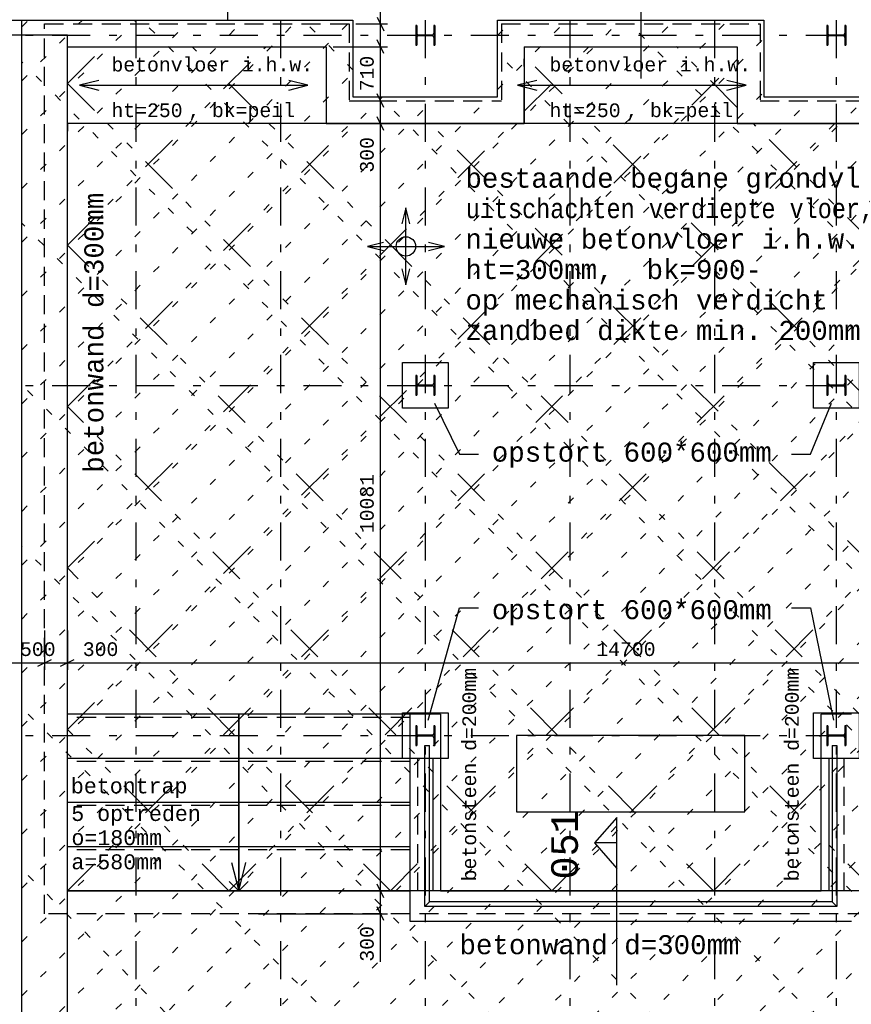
# Model space of a CAD drawing. Extents: x 2 to 87, y -108 to 11.
# Tile 328 of 352: x 34 to 44, y -28 to -15. Entities that reach past the tile are written whole.
import ezdxf
from ezdxf.enums import TextEntityAlignment as Align

# ---------------------------------------------------------------- set-up
doc = ezdxf.new("R2010")
doc.units = 0
doc.header["$MEASUREMENT"] = 0
for name, pattern in [('DASHDOT', [1, 0.5, -0.25, 0, -0.25]), ('DIVIDE', [1.25, 0.5, -0.25, 0, -0.25, 0, -0.25]), ('DOT', [0.25, 0, -0.25]), ('HIDDEN', [0.375, 0.25, -0.125]), ('STREEP-STIP', [38.355, 6.35, -16.002, 0.001, -16.002])]:
    doc.linetypes.add(name, pattern=pattern)
for name, color, linetype in [('10', 7, 'CONTINUOUS'), ('13', 7, 'CONTINUOUS'), ('14', 7, 'CONTINUOUS'), ('16', 7, 'CONTINUOUS'), ('2', 7, 'CONTINUOUS'), ('24', 7, 'CONTINUOUS'), ('25', 7, 'CONTINUOUS'), ('27', 7, 'CONTINUOUS'), ('31', 7, 'CONTINUOUS'), ('37', 7, 'CONTINUOUS'), ('5', 7, 'CONTINUOUS'), ('7', 7, 'CONTINUOUS'), ('8', 7, 'CONTINUOUS'), ('9', 7, 'CONTINUOUS')]:
    doc.layers.add(name, color=color, linetype=linetype)
doc.styles.add('MONOTXT', font='MONOTXT', dxfattribs={"height": 0.2})

# ---------------------------------------------------------------- blocks, each defined once
blk = doc.blocks.new('46')
at = {"layer": '31', "color": 7, "linetype": 'Continuous'}
blk.add_lwpolyline([(-0.1251, -0.0313), (0, 0), (-0.1251, 0.0312)], dxfattribs=at)
blk = doc.blocks.new('*N15')
at = {"layer": '7', "color": 62, "linetype": 'Continuous'}
for p, q in [((-0.1125, 0.13), (-0.125, 0.13)), ((-0.125, 0.13), (-0.125, -0.13)), ((-0.1125, 0.13), (-0.1125, 0.0277)), ((0.125, 0.13), (0.1125, 0.13)), ((0.1125, 0.13), (0.1125, 0.0277)), ((0.125, 0.13), (0.125, -0.13)), ((-0.1093, 0.0157), (-0.1125, 0.0277)), ((-0.1005, 0.007), (-0.1093, 0.0157)), ((-0.0885, 0.0037), (-0.1005, 0.007)), ((0.0885, 0.0037), (-0.0885, 0.0037)), ((0.1005, 0.007), (0.0885, 0.0037)), ((0.1093, 0.0157), (0.1005, 0.007)), ((0.1125, 0.0277), (0.1093, 0.0157)), ((-0.1093, -0.0158), (-0.1125, -0.0278)), ((-0.1125, -0.0278), (-0.1125, -0.13)), ((-0.1005, -0.007), (-0.1093, -0.0158)), ((-0.0885, -0.0038), (-0.1005, -0.007)), ((0.0885, -0.0038), (-0.0885, -0.0038)), ((0.1005, -0.007), (0.0885, -0.0038)), ((0.1093, -0.0158), (0.1005, -0.007)), ((0.1125, -0.0278), (0.1093, -0.0158)), ((0.1125, -0.0278), (0.1125, -0.13)), ((-0.1125, -0.13), (-0.125, -0.13)), ((0.125, -0.13), (0.1125, -0.13))]:
    blk.add_line(p, q, dxfattribs=at)
for points in [[(-0.1125, 0.13), (-0.125, 0.13), (-0.125, -0.13)], [(-0.1125, 0.13), (-0.1125, -0.13), (-0.125, -0.13)], [(-0.125, 0.13), (-0.125, 0.13), (-0.125, -0.13)], [(-0.1125, 0.13), (-0.1125, 0.13), (-0.1125, 0.0277)], [(0.125, 0.13), (0.1125, 0.13), (0.1125, -0.13)], [(0.125, 0.13), (0.125, -0.13), (0.1125, -0.13)], [(0.1125, 0.13), (0.1125, 0.13), (0.1125, 0.0277)], [(0.125, 0.13), (0.125, 0.13), (0.125, -0.13)], [(-0.1093, 0.0157), (-0.1125, 0.0277), (-0.1125, -0.0278)], [(-0.1093, 0.0157), (-0.1093, -0.0158), (-0.1125, -0.0278)], [(-0.1005, 0.007), (-0.1093, 0.0157), (-0.1093, -0.0158)], [(-0.1005, 0.007), (-0.1005, -0.007), (-0.1093, -0.0158)], [(-0.0885, 0.0037), (-0.1005, 0.007), (-0.1005, -0.007)], [(-0.0885, 0.0037), (-0.0885, -0.0038), (-0.1005, -0.007)], [(0.0885, 0.0037), (-0.0885, 0.0037), (-0.0885, -0.0038)], [(0.0885, 0.0037), (0.0885, -0.0038), (-0.0885, -0.0038)], [(0.1005, 0.007), (0.0885, 0.0037), (0.0885, -0.0038)], [(0.1005, 0.007), (0.1005, -0.007), (0.0885, -0.0038)], [(0.1093, 0.0157), (0.1005, 0.007), (0.1005, -0.007)], [(0.1093, 0.0157), (0.1093, -0.0158), (0.1005, -0.007)], [(0.1125, 0.0277), (0.1093, 0.0157), (0.1093, -0.0158)], [(0.1125, 0.0277), (0.1125, -0.0278), (0.1093, -0.0158)], [(-0.1125, -0.0278), (-0.1125, -0.0278), (-0.1125, -0.13)], [(0.1125, -0.0278), (0.1125, -0.0278), (0.1125, -0.13)]]:
    blk.add_solid(points, dxfattribs=at)
blk = doc.blocks.new('*N16')
at = {"layer": '7', "color": 62, "linetype": 'Continuous'}
for p, q in [((-0.1125, 0.13), (-0.125, 0.13)), ((-0.125, 0.13), (-0.125, -0.13)), ((-0.1125, 0.13), (-0.1125, 0.0277)), ((0.125, 0.13), (0.1125, 0.13)), ((0.1125, 0.13), (0.1125, 0.0277)), ((0.125, 0.13), (0.125, -0.13)), ((-0.1093, 0.0157), (-0.1125, 0.0277)), ((-0.1005, 0.007), (-0.1093, 0.0157)), ((-0.0885, 0.0037), (-0.1005, 0.007)), ((0.0885, 0.0037), (-0.0885, 0.0037)), ((0.1005, 0.007), (0.0885, 0.0037)), ((0.1093, 0.0157), (0.1005, 0.007)), ((0.1125, 0.0277), (0.1093, 0.0157)), ((-0.1093, -0.0158), (-0.1125, -0.0278)), ((-0.1125, -0.0278), (-0.1125, -0.13)), ((-0.1005, -0.007), (-0.1093, -0.0158)), ((-0.0885, -0.0038), (-0.1005, -0.007)), ((0.0885, -0.0038), (-0.0885, -0.0038)), ((0.1005, -0.007), (0.0885, -0.0038)), ((0.1093, -0.0158), (0.1005, -0.007)), ((0.1125, -0.0278), (0.1093, -0.0158)), ((0.1125, -0.0278), (0.1125, -0.13)), ((-0.1125, -0.13), (-0.125, -0.13)), ((0.125, -0.13), (0.1125, -0.13))]:
    blk.add_line(p, q, dxfattribs=at)
for points in [[(-0.1125, 0.13), (-0.125, 0.13), (-0.125, -0.13)], [(-0.1125, 0.13), (-0.1125, -0.13), (-0.125, -0.13)], [(-0.125, 0.13), (-0.125, 0.13), (-0.125, -0.13)], [(-0.1125, 0.13), (-0.1125, 0.13), (-0.1125, 0.0277)], [(0.125, 0.13), (0.1125, 0.13), (0.1125, -0.13)], [(0.125, 0.13), (0.125, -0.13), (0.1125, -0.13)], [(0.1125, 0.13), (0.1125, 0.13), (0.1125, 0.0277)], [(0.125, 0.13), (0.125, 0.13), (0.125, -0.13)], [(-0.1093, 0.0157), (-0.1125, 0.0277), (-0.1125, -0.0278)], [(-0.1093, 0.0157), (-0.1093, -0.0158), (-0.1125, -0.0278)], [(-0.1005, 0.007), (-0.1093, 0.0157), (-0.1093, -0.0158)], [(-0.1005, 0.007), (-0.1005, -0.007), (-0.1093, -0.0158)], [(-0.0885, 0.0037), (-0.1005, 0.007), (-0.1005, -0.007)], [(-0.0885, 0.0037), (-0.0885, -0.0038), (-0.1005, -0.007)], [(0.0885, 0.0037), (-0.0885, 0.0037), (-0.0885, -0.0038)], [(0.0885, 0.0037), (0.0885, -0.0038), (-0.0885, -0.0038)], [(0.1005, 0.007), (0.0885, 0.0037), (0.0885, -0.0038)], [(0.1005, 0.007), (0.1005, -0.007), (0.0885, -0.0038)], [(0.1093, 0.0157), (0.1005, 0.007), (0.1005, -0.007)], [(0.1093, 0.0157), (0.1093, -0.0158), (0.1005, -0.007)], [(0.1125, 0.0277), (0.1093, 0.0157), (0.1093, -0.0158)], [(0.1125, 0.0277), (0.1125, -0.0278), (0.1093, -0.0158)], [(-0.1125, -0.0278), (-0.1125, -0.0278), (-0.1125, -0.13)], [(0.1125, -0.0278), (0.1125, -0.0278), (0.1125, -0.13)]]:
    blk.add_solid(points, dxfattribs=at)
blk = doc.blocks.new('*N17')
at = {"layer": '7', "color": 62, "linetype": 'Continuous'}
for p, q in [((-0.1125, 0.13), (-0.125, 0.13)), ((-0.125, 0.13), (-0.125, -0.13)), ((-0.1125, 0.13), (-0.1125, 0.0277)), ((0.125, 0.13), (0.1125, 0.13)), ((0.1125, 0.13), (0.1125, 0.0277)), ((0.125, 0.13), (0.125, -0.13)), ((-0.1093, 0.0157), (-0.1125, 0.0277)), ((-0.1005, 0.007), (-0.1093, 0.0157)), ((-0.0885, 0.0037), (-0.1005, 0.007)), ((0.0885, 0.0037), (-0.0885, 0.0037)), ((0.1005, 0.007), (0.0885, 0.0037)), ((0.1093, 0.0157), (0.1005, 0.007)), ((0.1125, 0.0277), (0.1093, 0.0157)), ((-0.1093, -0.0158), (-0.1125, -0.0278)), ((-0.1125, -0.0278), (-0.1125, -0.13)), ((-0.1005, -0.007), (-0.1093, -0.0158)), ((-0.0885, -0.0038), (-0.1005, -0.007)), ((0.0885, -0.0038), (-0.0885, -0.0038)), ((0.1005, -0.007), (0.0885, -0.0038)), ((0.1093, -0.0158), (0.1005, -0.007)), ((0.1125, -0.0278), (0.1093, -0.0158)), ((0.1125, -0.0278), (0.1125, -0.13)), ((-0.1125, -0.13), (-0.125, -0.13)), ((0.125, -0.13), (0.1125, -0.13))]:
    blk.add_line(p, q, dxfattribs=at)
for points in [[(-0.1125, 0.13), (-0.125, 0.13), (-0.125, -0.13)], [(-0.1125, 0.13), (-0.1125, -0.13), (-0.125, -0.13)], [(-0.125, 0.13), (-0.125, 0.13), (-0.125, -0.13)], [(-0.1125, 0.13), (-0.1125, 0.13), (-0.1125, 0.0277)], [(0.125, 0.13), (0.1125, 0.13), (0.1125, -0.13)], [(0.125, 0.13), (0.125, -0.13), (0.1125, -0.13)], [(0.1125, 0.13), (0.1125, 0.13), (0.1125, 0.0277)], [(0.125, 0.13), (0.125, 0.13), (0.125, -0.13)], [(-0.1093, 0.0157), (-0.1125, 0.0277), (-0.1125, -0.0278)], [(-0.1093, 0.0157), (-0.1093, -0.0158), (-0.1125, -0.0278)], [(-0.1005, 0.007), (-0.1093, 0.0157), (-0.1093, -0.0158)], [(-0.1005, 0.007), (-0.1005, -0.007), (-0.1093, -0.0158)], [(-0.0885, 0.0037), (-0.1005, 0.007), (-0.1005, -0.007)], [(-0.0885, 0.0037), (-0.0885, -0.0038), (-0.1005, -0.007)], [(0.0885, 0.0037), (-0.0885, 0.0037), (-0.0885, -0.0038)], [(0.0885, 0.0037), (0.0885, -0.0038), (-0.0885, -0.0038)], [(0.1005, 0.007), (0.0885, 0.0037), (0.0885, -0.0038)], [(0.1005, 0.007), (0.1005, -0.007), (0.0885, -0.0038)], [(0.1093, 0.0157), (0.1005, 0.007), (0.1005, -0.007)], [(0.1093, 0.0157), (0.1093, -0.0158), (0.1005, -0.007)], [(0.1125, 0.0277), (0.1093, 0.0157), (0.1093, -0.0158)], [(0.1125, 0.0277), (0.1125, -0.0278), (0.1093, -0.0158)], [(-0.1125, -0.0278), (-0.1125, -0.0278), (-0.1125, -0.13)], [(0.1125, -0.0278), (0.1125, -0.0278), (0.1125, -0.13)]]:
    blk.add_solid(points, dxfattribs=at)
blk = doc.blocks.new('*N27')
at = {"layer": '7', "color": 62, "linetype": 'Continuous'}
for p, q in [((-0.1125, 0.13), (-0.125, 0.13)), ((-0.125, 0.13), (-0.125, -0.13)), ((-0.1125, 0.13), (-0.1125, 0.0277)), ((0.125, 0.13), (0.1125, 0.13)), ((0.1125, 0.13), (0.1125, 0.0277)), ((0.125, 0.13), (0.125, -0.13)), ((-0.1093, 0.0157), (-0.1125, 0.0277)), ((-0.1005, 0.007), (-0.1093, 0.0157)), ((-0.0885, 0.0037), (-0.1005, 0.007)), ((0.0885, 0.0037), (-0.0885, 0.0037)), ((0.1005, 0.007), (0.0885, 0.0037)), ((0.1093, 0.0157), (0.1005, 0.007)), ((0.1125, 0.0277), (0.1093, 0.0157)), ((-0.1093, -0.0158), (-0.1125, -0.0278)), ((-0.1125, -0.0278), (-0.1125, -0.13)), ((-0.1005, -0.007), (-0.1093, -0.0158)), ((-0.0885, -0.0038), (-0.1005, -0.007)), ((0.0885, -0.0038), (-0.0885, -0.0038)), ((0.1005, -0.007), (0.0885, -0.0038)), ((0.1093, -0.0158), (0.1005, -0.007)), ((0.1125, -0.0278), (0.1093, -0.0158)), ((0.1125, -0.0278), (0.1125, -0.13)), ((-0.1125, -0.13), (-0.125, -0.13)), ((0.125, -0.13), (0.1125, -0.13))]:
    blk.add_line(p, q, dxfattribs=at)
for points in [[(-0.1125, 0.13), (-0.125, 0.13), (-0.125, -0.13)], [(-0.1125, 0.13), (-0.1125, -0.13), (-0.125, -0.13)], [(-0.125, 0.13), (-0.125, 0.13), (-0.125, -0.13)], [(-0.1125, 0.13), (-0.1125, 0.13), (-0.1125, 0.0277)], [(0.125, 0.13), (0.1125, 0.13), (0.1125, -0.13)], [(0.125, 0.13), (0.125, -0.13), (0.1125, -0.13)], [(0.1125, 0.13), (0.1125, 0.13), (0.1125, 0.0277)], [(0.125, 0.13), (0.125, 0.13), (0.125, -0.13)], [(-0.1093, 0.0157), (-0.1125, 0.0277), (-0.1125, -0.0278)], [(-0.1093, 0.0157), (-0.1093, -0.0158), (-0.1125, -0.0278)], [(-0.1005, 0.007), (-0.1093, 0.0157), (-0.1093, -0.0158)], [(-0.1005, 0.007), (-0.1005, -0.007), (-0.1093, -0.0158)], [(-0.0885, 0.0037), (-0.1005, 0.007), (-0.1005, -0.007)], [(-0.0885, 0.0037), (-0.0885, -0.0038), (-0.1005, -0.007)], [(0.0885, 0.0037), (-0.0885, 0.0037), (-0.0885, -0.0038)], [(0.0885, 0.0037), (0.0885, -0.0038), (-0.0885, -0.0038)], [(0.1005, 0.007), (0.0885, 0.0037), (0.0885, -0.0038)], [(0.1005, 0.007), (0.1005, -0.007), (0.0885, -0.0038)], [(0.1093, 0.0157), (0.1005, 0.007), (0.1005, -0.007)], [(0.1093, 0.0157), (0.1093, -0.0158), (0.1005, -0.007)], [(0.1125, 0.0277), (0.1093, 0.0157), (0.1093, -0.0158)], [(0.1125, 0.0277), (0.1125, -0.0278), (0.1093, -0.0158)], [(-0.1125, -0.0278), (-0.1125, -0.0278), (-0.1125, -0.13)], [(0.1125, -0.0278), (0.1125, -0.0278), (0.1125, -0.13)]]:
    blk.add_solid(points, dxfattribs=at)
blk = doc.blocks.new('*N28')
at = {"layer": '7', "color": 62, "linetype": 'Continuous'}
for p, q in [((-0.1125, 0.13), (-0.125, 0.13)), ((-0.125, 0.13), (-0.125, -0.13)), ((-0.1125, 0.13), (-0.1125, 0.0277)), ((0.125, 0.13), (0.1125, 0.13)), ((0.1125, 0.13), (0.1125, 0.0277)), ((0.125, 0.13), (0.125, -0.13)), ((-0.1093, 0.0157), (-0.1125, 0.0277)), ((-0.1005, 0.007), (-0.1093, 0.0157)), ((-0.0885, 0.0037), (-0.1005, 0.007)), ((0.0885, 0.0037), (-0.0885, 0.0037)), ((0.1005, 0.007), (0.0885, 0.0037)), ((0.1093, 0.0157), (0.1005, 0.007)), ((0.1125, 0.0277), (0.1093, 0.0157)), ((-0.1093, -0.0158), (-0.1125, -0.0278)), ((-0.1125, -0.0278), (-0.1125, -0.13)), ((-0.1005, -0.007), (-0.1093, -0.0158)), ((-0.0885, -0.0038), (-0.1005, -0.007)), ((0.0885, -0.0038), (-0.0885, -0.0038)), ((0.1005, -0.007), (0.0885, -0.0038)), ((0.1093, -0.0158), (0.1005, -0.007)), ((0.1125, -0.0278), (0.1093, -0.0158)), ((0.1125, -0.0278), (0.1125, -0.13)), ((-0.1125, -0.13), (-0.125, -0.13)), ((0.125, -0.13), (0.1125, -0.13))]:
    blk.add_line(p, q, dxfattribs=at)
for points in [[(-0.1125, 0.13), (-0.125, 0.13), (-0.125, -0.13)], [(-0.1125, 0.13), (-0.1125, -0.13), (-0.125, -0.13)], [(-0.125, 0.13), (-0.125, 0.13), (-0.125, -0.13)], [(-0.1125, 0.13), (-0.1125, 0.13), (-0.1125, 0.0277)], [(0.125, 0.13), (0.1125, 0.13), (0.1125, -0.13)], [(0.125, 0.13), (0.125, -0.13), (0.1125, -0.13)], [(0.1125, 0.13), (0.1125, 0.13), (0.1125, 0.0277)], [(0.125, 0.13), (0.125, 0.13), (0.125, -0.13)], [(-0.1093, 0.0157), (-0.1125, 0.0277), (-0.1125, -0.0278)], [(-0.1093, 0.0157), (-0.1093, -0.0158), (-0.1125, -0.0278)], [(-0.1005, 0.007), (-0.1093, 0.0157), (-0.1093, -0.0158)], [(-0.1005, 0.007), (-0.1005, -0.007), (-0.1093, -0.0158)], [(-0.0885, 0.0037), (-0.1005, 0.007), (-0.1005, -0.007)], [(-0.0885, 0.0037), (-0.0885, -0.0038), (-0.1005, -0.007)], [(0.0885, 0.0037), (-0.0885, 0.0037), (-0.0885, -0.0038)], [(0.0885, 0.0037), (0.0885, -0.0038), (-0.0885, -0.0038)], [(0.1005, 0.007), (0.0885, 0.0037), (0.0885, -0.0038)], [(0.1005, 0.007), (0.1005, -0.007), (0.0885, -0.0038)], [(0.1093, 0.0157), (0.1005, 0.007), (0.1005, -0.007)], [(0.1093, 0.0157), (0.1093, -0.0158), (0.1005, -0.007)], [(0.1125, 0.0277), (0.1093, 0.0157), (0.1093, -0.0158)], [(0.1125, 0.0277), (0.1125, -0.0278), (0.1093, -0.0158)], [(-0.1125, -0.0278), (-0.1125, -0.0278), (-0.1125, -0.13)], [(0.1125, -0.0278), (0.1125, -0.0278), (0.1125, -0.13)]]:
    blk.add_solid(points, dxfattribs=at)
blk = doc.blocks.new('*N29')
at = {"layer": '7', "color": 62, "linetype": 'Continuous'}
for p, q in [((-0.1125, 0.13), (-0.125, 0.13)), ((-0.125, 0.13), (-0.125, -0.13)), ((-0.1125, 0.13), (-0.1125, 0.0277)), ((0.125, 0.13), (0.1125, 0.13)), ((0.1125, 0.13), (0.1125, 0.0277)), ((0.125, 0.13), (0.125, -0.13)), ((-0.1093, 0.0157), (-0.1125, 0.0277)), ((-0.1005, 0.007), (-0.1093, 0.0157)), ((-0.0885, 0.0037), (-0.1005, 0.007)), ((0.0885, 0.0037), (-0.0885, 0.0037)), ((0.1005, 0.007), (0.0885, 0.0037)), ((0.1093, 0.0157), (0.1005, 0.007)), ((0.1125, 0.0277), (0.1093, 0.0157)), ((-0.1093, -0.0158), (-0.1125, -0.0278)), ((-0.1125, -0.0278), (-0.1125, -0.13)), ((-0.1005, -0.007), (-0.1093, -0.0158)), ((-0.0885, -0.0038), (-0.1005, -0.007)), ((0.0885, -0.0038), (-0.0885, -0.0038)), ((0.1005, -0.007), (0.0885, -0.0038)), ((0.1093, -0.0158), (0.1005, -0.007)), ((0.1125, -0.0278), (0.1093, -0.0158)), ((0.1125, -0.0278), (0.1125, -0.13)), ((-0.1125, -0.13), (-0.125, -0.13)), ((0.125, -0.13), (0.1125, -0.13))]:
    blk.add_line(p, q, dxfattribs=at)
for points in [[(-0.1125, 0.13), (-0.125, 0.13), (-0.125, -0.13)], [(-0.1125, 0.13), (-0.1125, -0.13), (-0.125, -0.13)], [(-0.125, 0.13), (-0.125, 0.13), (-0.125, -0.13)], [(-0.1125, 0.13), (-0.1125, 0.13), (-0.1125, 0.0277)], [(0.125, 0.13), (0.1125, 0.13), (0.1125, -0.13)], [(0.125, 0.13), (0.125, -0.13), (0.1125, -0.13)], [(0.1125, 0.13), (0.1125, 0.13), (0.1125, 0.0277)], [(0.125, 0.13), (0.125, 0.13), (0.125, -0.13)], [(-0.1093, 0.0157), (-0.1125, 0.0277), (-0.1125, -0.0278)], [(-0.1093, 0.0157), (-0.1093, -0.0158), (-0.1125, -0.0278)], [(-0.1005, 0.007), (-0.1093, 0.0157), (-0.1093, -0.0158)], [(-0.1005, 0.007), (-0.1005, -0.007), (-0.1093, -0.0158)], [(-0.0885, 0.0037), (-0.1005, 0.007), (-0.1005, -0.007)], [(-0.0885, 0.0037), (-0.0885, -0.0038), (-0.1005, -0.007)], [(0.0885, 0.0037), (-0.0885, 0.0037), (-0.0885, -0.0038)], [(0.0885, 0.0037), (0.0885, -0.0038), (-0.0885, -0.0038)], [(0.1005, 0.007), (0.0885, 0.0037), (0.0885, -0.0038)], [(0.1005, 0.007), (0.1005, -0.007), (0.0885, -0.0038)], [(0.1093, 0.0157), (0.1005, 0.007), (0.1005, -0.007)], [(0.1093, 0.0157), (0.1093, -0.0158), (0.1005, -0.007)], [(0.1125, 0.0277), (0.1093, 0.0157), (0.1093, -0.0158)], [(0.1125, 0.0277), (0.1125, -0.0278), (0.1093, -0.0158)], [(-0.1125, -0.0278), (-0.1125, -0.0278), (-0.1125, -0.13)], [(0.1125, -0.0278), (0.1125, -0.0278), (0.1125, -0.13)]]:
    blk.add_solid(points, dxfattribs=at)

msp = doc.modelspace()

# ---------------------------------------------------------------- linework, layer by layer
at = {"layer": '10', "color": 2, "linetype": 'HIDDEN'}
for p, q in [((33.8276, -15.0575), (37.8276, -15.0575)), ((33.8276, -26.7482), (33.8276, -15.0575)), ((37.8276, -15.0575), (37.8276, -16.0675)), ((39.8276, -15.0575), (39.8276, -16.0675)), ((39.8276, -15.0575), (43.2276, -15.0575)), ((43.2276, -15.0575), (43.2276, -16.0675)), ((37.8276, -16.0675), (39.8276, -16.0675)), ((43.2276, -16.0675), (45.2276, -16.0675)), ((49.1276, -26.7482), (33.8276, -26.7482))]:
    msp.add_line(p, q, dxfattribs=at)
at = {"layer": '10', "color": 2, "linetype": 'Continuous'}
for p, q in [((34.1276, -15.3575), (37.5276, -15.3575)), ((34.1276, -26.4482), (34.1276, -15.3575)), ((37.5276, -15.3575), (37.5276, -16.3675)), ((40.1276, -15.3575), (40.1276, -16.3675)), ((40.1276, -15.3575), (42.9276, -15.3575)), ((42.9276, -15.3575), (42.9276, -16.3675)), ((37.5276, -16.3675), (40.1276, -16.3675)), ((42.9276, -16.3675), (45.5276, -16.3675)), ((48.8276, -26.4482), (34.1276, -26.4482))]:
    msp.add_line(p, q, dxfattribs=at)
at = {"layer": '10', "color": 2, "linetype": 'DIVIDE'}
for p, q in [((34.1276, -15.8416), (34.6117, -15.3575)), ((34.1276, -17.9629), (36.733, -15.3575)), ((46.8555, -26.4482), (35.7648, -15.3575)), ((36.2489, -26.4482), (47.3396, -15.3575)), ((40.1276, -16.2056), (40.9757, -15.3575)), ((42.9276, -16.1563), (42.1288, -15.3575)), ((48.8276, -24.1776), (40.1276, -15.4776)), ((34.1276, -24.3269), (42.9276, -15.5269)), ((44.7342, -26.4482), (34.1276, -15.8416)), ((38.3702, -26.4482), (48.8276, -15.9908)), ((34.1276, -20.0842), (37.8443, -16.3675)), ((34.1276, -22.2056), (39.9657, -16.3675)), ((34.1276, -26.4482), (44.2083, -16.3675)), ((48.8276, -26.299), (38.8961, -16.3675)), ((48.8276, -22.0563), (43.1388, -16.3675)), ((42.6129, -26.4482), (34.1276, -17.9629)), ((40.4916, -26.4482), (48.8276, -18.1122)), ((40.4916, -26.4482), (34.1276, -20.0842)), ((42.6129, -26.4482), (48.8276, -20.2335)), ((38.3702, -26.4482), (34.1276, -22.2056)), ((36.2489, -26.4482), (34.1276, -24.3269))]:
    msp.add_line(p, q, dxfattribs=at)
at = {"layer": '10', "color": 7, "linetype": 'Continuous'}
for p, q in [((38.9496, -20.0412), (39.2763, -20.7093)), ((43.8874, -20.7093), (44.163, -20.0412)), ((39.2763, -20.7093), (39.5263, -20.7093)), ((43.6374, -20.7093), (43.8874, -20.7093)), ((38.8643, -24.2062), (39.2763, -22.7279)), ((39.2763, -22.7279), (39.5263, -22.7279)), ((43.6374, -22.7279), (43.8874, -22.7279)), ((43.8874, -22.7279), (44.1914, -24.2062)), ((36.3776, -26.4482), (36.3776, -24.1282))]:
    msp.add_line(p, q, dxfattribs=at)
at = {"layer": '10', "color": 62, "linetype": 'Continuous'}
for p, q in [((38.8226, -24.5375), (38.8826, -24.5375)), ((38.8226, -26.6532), (38.8226, -24.5375)), ((38.8826, -26.5932), (38.8826, -24.5375)), ((44.1726, -24.5375), (44.2326, -24.5375)), ((44.1726, -24.5375), (44.1726, -26.5932)), ((44.2326, -24.5375), (44.2326, -26.6532)), ((38.8826, -26.5932), (38.8226, -26.6532)), ((44.1726, -26.5932), (38.8826, -26.5932)), ((44.1726, -26.5932), (44.2326, -26.6532)), ((44.2326, -26.6532), (38.8226, -26.6532))]:
    msp.add_line(p, q, dxfattribs=at)
at = {"layer": '10', "color": 2, "linetype": 'DIVIDE'}
msp.add_lwpolyline([(34.1276, -26.4482), (34.1276, -15.3575), (37.5276, -15.3575), (37.5276, -16.3675), (40.1276, -16.3675), (40.1276, -15.3575), (42.9276, -15.3575), (42.9276, -16.3675), (45.5276, -16.3675), (45.5276, -15.3575), (48.8276, -15.3575), (48.8276, -26.4482)], close=True, dxfattribs=at)
at = {"layer": '10', "color": 2, "linetype": 'Continuous'}
for points in [[(38.5276, -19.5075), (39.1276, -19.5075), (39.1276, -20.1075), (38.5276, -20.1075)], [(43.9276, -19.5075), (44.5276, -19.5075), (44.5276, -20.1075), (43.9276, -20.1075)], [(38.5276, -24.1075), (39.1276, -24.1075), (39.1276, -24.7075), (38.5276, -24.7075)], [(43.9276, -24.1075), (44.5276, -24.1075), (44.5276, -24.7075), (43.9276, -24.7075)]]:
    msp.add_lwpolyline(points, close=True, dxfattribs=at)
at = {"layer": '10', "color": 7, "linetype": 'Continuous'}
msp.add_lwpolyline([(36.2837, -26.0732), (36.3776, -26.4482), (36.4715, -26.0732)], dxfattribs=at)
at = {"layer": '10', "color": 2, "linetype": 'DIVIDE'}
msp.add_point((34.1276, -26.4482), dxfattribs=at)
at = {"layer": '13', "color": 62, "linetype": 'Continuous'}
for p, q in [((48.8276, -16.3675), (34.1276, -16.3675)), ((34.1276, -26.4482), (38.6276, -26.4482))]:
    msp.add_line(p, q, dxfattribs=at)
at = {"layer": '14', "color": 62, "linetype": 'Continuous'}
for p, q in [((34.1276, -15.2075), (33.3276, -15.2075)), ((34.1276, -29.0075), (34.1276, -15.2075)), ((43.0276, -24.4075), (40.0276, -24.4075)), ((40.0276, -24.4075), (40.0276, -25.4075)), ((43.0276, -25.4075), (43.0276, -24.4075)), ((40.0276, -25.4075), (43.0276, -25.4075))]:
    msp.add_line(p, q, dxfattribs=at)
at = {"layer": '16', "color": 3, "linetype": 'Continuous'}
for p, q in [((34.2874, -15.8645), (37.2874, -15.8645)), ((40.0416, -15.8645), (43.0416, -15.8645))]:
    msp.add_line(p, q, dxfattribs=at)
at = {"layer": '16', "color": 4, "linetype": 'Continuous'}
for p, q in [((38.5733, -18.4873), (38.5733, -17.4749)), ((38.0671, -17.9811), (39.0795, -17.9811))]:
    msp.add_line(p, q, dxfattribs=at)
msp.add_circle((38.5733, -17.981), 0.1273, dxfattribs=at)
at = {"layer": '2', "color": 62, "linetype": 'Continuous'}
for p, q in [((36.2339, -15.0075), (36.2339, -10.4418)), ((33.3276, -15.0075), (36.2339, -15.0075)), ((38.6276, -26.8482), (38.6276, -24.1282)), ((39.0276, -24.1282), (38.6276, -24.1282)), ((39.0276, -24.1282), (39.0276, -26.4482)), ((44.0276, -26.4482), (44.0276, -24.1282)), ((44.4276, -24.1282), (44.0276, -24.1282)), ((39.0276, -26.4482), (44.0276, -26.4482)), ((44.4276, -26.8482), (38.6276, -26.8482))]:
    msp.add_line(p, q, dxfattribs=at)
at = {"layer": '24', "color": 62, "linetype": 'STREEP-STIP'}
msp.add_line((34.1276, -16.3675), (34.1276, -16.4675), dxfattribs=at)
at = {"layer": '25', "color": 3, "linetype": 'Continuous'}
for p, q in [((41.6654, -15.7769), (41.6654, -13.5769)), ((41.3464, -27.6854), (41.3464, -25.4854))]:
    msp.add_line(p, q, dxfattribs=at)
at = {"layer": '25', "color": 2, "linetype": 'Continuous'}
for p, q in [((41.3464, -25.4836), (41.0498, -25.8184)), ((41.3464, -25.8184), (41.0498, -25.8184)), ((41.0498, -25.8184), (41.3464, -26.1532))]:
    msp.add_line(p, q, dxfattribs=at)
at = {"layer": '27', "color": 62, "linetype": 'Continuous'}
for p, q in [((36.3776, -24.1282), (36.3776, -24.7082)), ((36.3776, -24.7082), (36.3776, -25.2882)), ((36.3776, -25.2882), (36.3776, -25.8682)), ((36.3776, -25.8682), (36.3776, -26.4482)), ((36.3776, -26.4482), (36.2526, -26.3232)), ((36.3776, -26.4482), (36.5026, -26.3232))]:
    msp.add_line(p, q, dxfattribs=at)
at = {"layer": '31', "color": 7, "linetype": 'Continuous'}
for points in [[(38.6261, -17.6858), (38.5733, -17.4749), (38.5205, -17.6858)], [(38.278, -17.9283), (38.0671, -17.9811), (38.278, -18.0339)], [(38.8686, -18.0339), (39.0795, -17.9811), (38.8686, -17.9283)], [(38.5205, -18.2764), (38.5733, -18.4873), (38.6261, -18.2764)]]:
    msp.add_lwpolyline(points, dxfattribs=at)
at = {"layer": '5', "color": 7, "linetype": 'DASHDOT'}
for p, q in [((35.0276, -7.3075), (35.0276, -96.5075)), ((36.9276, -7.3075), (36.9276, -96.5075)), ((38.8276, -7.3075), (38.8276, -96.5075)), ((40.7276, -7.3075), (40.7276, -96.5075)), ((42.6276, -7.3075), (42.6276, -96.5075)), ((44.2276, -7.3075), (44.2276, -96.5075)), ((7.5276, -15.2075), (52.6276, -15.2075)), ((7.5276, -19.8075), (52.6276, -19.8075)), ((7.5276, -24.4075), (52.6276, -24.4075))]:
    msp.add_line(p, q, dxfattribs=at)
at = {"layer": '7', "color": 62, "linetype": 'Continuous'}
for p, q in [((38.7151, -15.0775), (38.7026, -15.0775)), ((38.7026, -15.0775), (38.7026, -15.3375)), ((38.7151, -15.1798), (38.7151, -15.0775)), ((38.9526, -15.0775), (38.9401, -15.0775)), ((38.9401, -15.0775), (38.9401, -15.1798)), ((38.9526, -15.3375), (38.9526, -15.0775)), ((44.1151, -15.0775), (44.1026, -15.0775)), ((44.1026, -15.0775), (44.1026, -15.3375)), ((44.1151, -15.1798), (44.1151, -15.0775)), ((44.3526, -15.0775), (44.3401, -15.0775)), ((44.3401, -15.0775), (44.3401, -15.1798)), ((44.3526, -15.3375), (44.3526, -15.0775)), ((38.7151, -15.3375), (38.7151, -15.2353)), ((38.9161, -15.2038), (38.7391, -15.2038)), ((38.7391, -15.2113), (38.9161, -15.2113)), ((38.9401, -15.2353), (38.9401, -15.3375)), ((44.1151, -15.3375), (44.1151, -15.2353)), ((44.3161, -15.2038), (44.1391, -15.2038)), ((44.1391, -15.2113), (44.3161, -15.2113)), ((44.3401, -15.2353), (44.3401, -15.3375)), ((38.7026, -15.3375), (38.7151, -15.3375)), ((38.9401, -15.3375), (38.9526, -15.3375)), ((44.1026, -15.3375), (44.1151, -15.3375)), ((44.3401, -15.3375), (44.3526, -15.3375)), ((38.7151, -19.6775), (38.7026, -19.6775)), ((38.7026, -19.6775), (38.7026, -19.9375)), ((38.7151, -19.7798), (38.7151, -19.6775)), ((38.9526, -19.6775), (38.9401, -19.6775)), ((38.9401, -19.6775), (38.9401, -19.7798)), ((38.9526, -19.9375), (38.9526, -19.6775)), ((44.1151, -19.6775), (44.1026, -19.6775)), ((44.1026, -19.6775), (44.1026, -19.9375)), ((44.1151, -19.7798), (44.1151, -19.6775)), ((44.3526, -19.6775), (44.3401, -19.6775)), ((44.3401, -19.6775), (44.3401, -19.7798)), ((44.3526, -19.9375), (44.3526, -19.6775)), ((38.7151, -19.9375), (38.7151, -19.8353)), ((38.9161, -19.8038), (38.7391, -19.8038)), ((38.7391, -19.8113), (38.9161, -19.8113)), ((38.9401, -19.8353), (38.9401, -19.9375)), ((44.1151, -19.9375), (44.1151, -19.8353)), ((44.3161, -19.8038), (44.1391, -19.8038)), ((44.1391, -19.8113), (44.3161, -19.8113)), ((44.3401, -19.8353), (44.3401, -19.9375)), ((38.7026, -19.9375), (38.7151, -19.9375)), ((38.9401, -19.9375), (38.9526, -19.9375)), ((44.1026, -19.9375), (44.1151, -19.9375)), ((44.3401, -19.9375), (44.3526, -19.9375)), ((38.7151, -24.2775), (38.7026, -24.2775)), ((38.7026, -24.2775), (38.7026, -24.5375)), ((38.7151, -24.3798), (38.7151, -24.2775)), ((38.9526, -24.2775), (38.9401, -24.2775)), ((38.9401, -24.2775), (38.9401, -24.3798)), ((38.9526, -24.5375), (38.9526, -24.2775)), ((44.1151, -24.2775), (44.1026, -24.2775)), ((44.1026, -24.2775), (44.1026, -24.5375)), ((44.1151, -24.3798), (44.1151, -24.2775)), ((44.3526, -24.2775), (44.3401, -24.2775)), ((44.3401, -24.2775), (44.3401, -24.3798)), ((44.3526, -24.5375), (44.3526, -24.2775)), ((38.7151, -24.5375), (38.7151, -24.4353)), ((38.9161, -24.4038), (38.7391, -24.4038)), ((38.7391, -24.4113), (38.9161, -24.4113)), ((38.9401, -24.4353), (38.9401, -24.5375)), ((44.1151, -24.5375), (44.1151, -24.4353)), ((44.3161, -24.4038), (44.1391, -24.4038)), ((44.1391, -24.4113), (44.3161, -24.4113)), ((44.3401, -24.4353), (44.3401, -24.5375)), ((38.7026, -24.5375), (38.7151, -24.5375)), ((38.9401, -24.5375), (38.9526, -24.5375)), ((44.1026, -24.5375), (44.1151, -24.5375)), ((44.3401, -24.5375), (44.3526, -24.5375))]:
    msp.add_line(p, q, dxfattribs=at)
for centre, start, end in [((38.7391, -15.1798), 180, 270), ((38.7391, -15.2352), 90, 180), ((38.9161, -15.1798), 270, 360), ((38.9161, -15.2352), 360, 90), ((44.1391, -15.1798), 180, 270), ((44.1391, -15.2352), 90, 180), ((44.3161, -15.1798), 270, 360), ((44.3161, -15.2352), 360, 90), ((38.7391, -19.7798), 180, 270), ((38.9161, -19.7798), 270, 360), ((44.1391, -19.7798), 180, 270), ((44.3161, -19.7798), 270, 360), ((38.7391, -19.8353), 90, 180), ((38.9161, -19.8353), 360, 90), ((44.1391, -19.8353), 90, 180), ((44.3161, -19.8353), 360, 90), ((38.7391, -24.3798), 180, 270), ((38.7391, -24.4353), 90, 180), ((38.9161, -24.3798), 270, 360), ((38.9161, -24.4353), 360, 90), ((44.1391, -24.3798), 180, 270), ((44.1391, -24.4353), 90, 180), ((44.3161, -24.3798), 270, 360), ((44.3161, -24.4353), 360, 90)]:
    msp.add_arc(centre, 0.024, start, end, dxfattribs=at)
at = {"layer": '8', "color": 7, "linetype": 'Continuous'}
for p, q in [((38.2409, -15.3575), (38.2409, -14.4763)), ((38.1959, -14.9675), (38.2859, -15.1475)), ((37.9176, -15.0575), (38.3309, -15.0575)), ((37.6176, -15.3575), (38.3309, -15.3575)), ((38.2859, -15.4475), (38.1959, -15.2675)), ((38.2409, -16.0675), (38.2409, -15.3575)), ((38.2859, -16.1575), (38.1959, -15.9775)), ((37.9176, -16.0675), (38.3309, -16.0675)), ((38.2409, -17.0118), (38.2409, -16.0675)), ((38.2859, -16.4575), (38.1959, -16.2775)), ((37.6176, -16.3675), (38.3309, -16.3675)), ((38.2409, -26.4482), (38.2409, -16.3675)), ((33.8276, -23.0276), (33.8276, -23.5424)), ((34.1276, -23.0276), (34.1276, -23.5424)), ((33.7376, -23.4974), (33.9176, -23.4074)), ((34.0376, -23.4974), (34.2176, -23.4074)), ((33.3276, -23.4524), (33.9816, -23.4524)), ((33.8276, -23.4524), (34.8063, -23.4524)), ((34.1276, -23.4524), (48.8276, -23.4524)), ((38.2859, -26.5382), (38.1959, -26.3582)), ((36.9179, -26.4482), (38.3309, -26.4482)), ((38.2409, -27.378), (38.2409, -26.4482)), ((36.6372, -26.7482), (38.3309, -26.7482)), ((38.2859, -26.8382), (38.1959, -26.6582))]:
    msp.add_line(p, q, dxfattribs=at)
at = {"layer": '8', "color": 5, "linetype": 'DOT'}
for p, q in [((32.2489, -31.2259), (48.4673, -15.0075)), ((32.2489, -31.933), (49.1744, -15.0075)), ((33.5276, -15.0979), (33.618, -15.0075)), ((33.5276, -15.805), (34.3251, -15.0075)), ((33.5276, -16.5121), (35.0322, -15.0075)), ((33.5276, -17.2192), (35.7393, -15.0075)), ((33.5276, -17.9263), (36.4464, -15.0075)), ((33.5276, -18.6334), (37.1535, -15.0075)), ((33.5276, -19.3406), (37.8607, -15.0075)), ((33.5276, -22.8761), (41.3962, -15.0075)), ((33.5276, -23.5832), (42.1033, -15.0075)), ((33.5276, -24.2903), (42.8104, -15.0075)), ((33.5276, -27.8258), (46.3459, -15.0075)), ((33.5276, -28.5329), (47.053, -15.0075)), ((33.5276, -29.24), (47.7601, -15.0075)), ((49.6276, -29.5327), (35.1024, -15.0075)), ((37.8776, -15.6613), (37.2238, -15.0075)), ((39.7776, -15.2119), (39.982, -15.0075)), ((39.7776, -15.919), (40.6891, -15.0075)), ((49.6276, -23.1687), (41.4664, -15.0075)), ((32.2489, -32.6401), (49.6276, -15.2614)), ((33.5276, -24.9974), (43.2776, -15.2474)), ((49.6276, -25.29), (39.7776, -15.44)), ((49.6276, -31.654), (33.5276, -15.554)), ((33.5276, -20.0477), (37.8776, -15.6977)), ((32.4386, -33.1575), (49.6276, -15.9685)), ((33.5276, -25.7045), (43.2776, -15.9545)), ((33.5276, -20.7548), (38.2649, -16.0175)), ((33.5276, -21.4619), (38.972, -16.0175)), ((33.5276, -22.169), (39.6791, -16.0175)), ((33.5276, -26.4116), (43.9217, -16.0175)), ((33.5276, -27.1187), (44.6288, -16.0175)), ((49.6276, -27.4113), (38.2338, -16.0175)), ((32.9276, -33.3756), (49.6276, -16.6756)), ((31.6309, -35.3794), (49.6276, -17.3827)), ((49.1598, -33.3075), (33.5276, -17.6753)), ((31.6309, -36.0865), (49.6276, -18.0898)), ((31.6309, -36.7936), (49.6276, -18.7969)), ((31.6309, -37.5007), (49.6276, -19.504)), ((47.0385, -33.3075), (33.5276, -19.7966)), ((32.3112, -37.5275), (49.6276, -20.2111)), ((33.0183, -37.5275), (49.6276, -20.9182)), ((33.3276, -37.9253), (49.6276, -21.6253)), ((44.9172, -33.3075), (33.5276, -21.9179)), ((33.9626, -37.9974), (49.6276, -22.3324)), ((44.0776, -34.5893), (33.5276, -24.0393)), ((44.0776, -36.7106), (33.5276, -26.1606))]:
    msp.add_line(p, q, dxfattribs=at)
at = {"layer": '8', "color": 5, "linetype": 'Continuous'}
for p, q in [((33.5276, -15.0075), (37.8776, -15.0075)), ((33.5276, -29.5075), (33.5276, -15.0075)), ((37.8776, -15.0075), (37.8776, -16.0175)), ((39.7776, -16.0175), (39.7776, -15.0075)), ((39.7776, -15.0075), (43.2776, -15.0075)), ((43.2776, -15.0075), (43.2776, -16.0175)), ((37.8776, -16.0175), (39.7776, -16.0175)), ((43.2776, -16.0175), (45.1776, -16.0175))]:
    msp.add_line(p, q, dxfattribs=at)
at = {"layer": '9', "color": 62, "linetype": 'Continuous'}
for p, q in [((38.6276, -24.1282), (34.1276, -24.1282)), ((38.6276, -24.7082), (34.1276, -24.7082)), ((38.6276, -25.2882), (34.1276, -25.2882)), ((38.6276, -25.8682), (34.1276, -25.8682))]:
    msp.add_line(p, q, dxfattribs=at)
at = {"layer": '9', "color": 62, "linetype": 'HIDDEN'}
for p, q in [((38.6276, -24.1682), (34.1276, -24.1682)), ((38.6276, -24.7482), (34.1276, -24.7482)), ((38.6276, -25.3282), (34.1276, -25.3282)), ((38.6276, -25.9082), (34.1276, -25.9082))]:
    msp.add_line(p, q, dxfattribs=at)
at = {"layer": '9', "color": 120, "linetype": 'HIDDEN'}
for p, q in [((38.7276, -24.7075), (38.7276, -26.4482)), ((44.3276, -24.7075), (44.3276, -26.4482))]:
    msp.add_line(p, q, dxfattribs=at)
at = {"layer": '9', "color": 120, "linetype": 'Continuous'}
for p, q in [((38.9276, -24.7075), (38.9276, -26.4482)), ((44.1276, -24.7075), (44.1276, -26.4482))]:
    msp.add_line(p, q, dxfattribs=at)

# ---------------------------------------------------------------- block references
at = {"layer": '31', "color": 7, "linetype": 'Continuous', "xscale": 2, "yscale": 2, "rotation": 180}
for p in [(34.2874, -15.8645), (40.0416, -15.8645)]:
    msp.add_blockref('46', p, dxfattribs=at)
at = {"layer": '31', "color": 7, "linetype": 'Continuous', "xscale": 2, "yscale": 2}
for p in [(37.2874, -15.8645), (43.0416, -15.8645)]:
    msp.add_blockref('46', p, dxfattribs=at)
at = {"layer": '7', "color": 62, "linetype": 'Continuous'}
for name, p in [('*N15', (38.8276, -15.2075)), ('*N27', (44.2276, -15.2075)), ('*N16', (38.8276, -19.8075)), ('*N28', (44.2276, -19.8075)), ('*N17', (38.8276, -24.4075)), ('*N29', (44.2276, -24.4075))]:
    msp.add_blockref(name, p, dxfattribs=at)

# ---------------------------------------------------------------- texts
at = {"layer": '16', "color": 3, "linetype": 'Continuous', "style": 'MONOTXT'}
for s, p in [('betonvloer i.h.w.', (34.7054, -15.6825)), ('betonvloer i.h.w.', (40.4596, -15.6825)), ('ht=250', (34.7054, -16.2825)), (', bk=peil ', (35.7146, -16.2825)), ('ht=250', (40.4596, -16.2825)), (', bk=peil ', (41.4688, -16.2825))]:
    msp.add_text(s, height=0.18, dxfattribs=at).set_placement(p)
at = {"layer": '25', "color": 3, "linetype": 'Continuous', "style": 'MONOTXT'}
msp.add_text('051', height=0.35, rotation=90, dxfattribs=at).set_placement((40.8328, -26.2984))
at = {"layer": '37', "color": 62, "linetype": 'Continuous', "style": 'MONOTXT'}
for s, p in [('betontrap', (34.1725, -25.167)), ('5 optreden', (34.1779, -25.5296)), ('o=180mm', (34.1798, -25.847)), ('a=580mm', (34.1791, -26.1645))]:
    msp.add_text(s, height=0.1966, dxfattribs=at).set_placement(p)
at = {"layer": '8', "color": 7, "linetype": 'Continuous', "style": 'MONOTXT'}
for s, p in [('710', (38.0609, -15.9437)), ('300', (38.0609, -17.0118)), ('10081', (38.0609, -21.7486)), ('300', (38.0609, -27.378))]:
    msp.add_text(s, height=0.18, rotation=90, dxfattribs=at).set_placement(p, align=Align.MIDDLE_LEFT)
for s, p in [('bestaande begane grondvloer slopen', (39.3555, -17.21)), ('uitschachten verdiepte vloer,', (39.3555, -17.61)), ('nieuwe betonvloer i.h.w.', (39.3555, -18.01)), ('ht=300mm,  bk=900- ', (39.3555, -18.41)), ('op mechanisch verdicht', (39.3555, -18.81)), ('zandbed dikte min. 200mm', (39.3555, -19.21)), ('opstort 600*600mm', (39.7025, -20.8088)), ('opstort 600*600mm', (39.7025, -22.8784)), ('betonwand d=300mm', (39.2778, -27.28))]:
    msp.add_text(s, height=0.25, dxfattribs=at).set_placement(p)
for s, height, p in [('betonwand d=300mm', 0.25, (34.5993, -20.9545)), ('betonsteen d=200mm', 0.18, (39.4955, -26.322)), ('betonsteen d=200mm', 0.18, (43.7341, -26.322))]:
    msp.add_text(s, height=height, rotation=90, dxfattribs=at).set_placement(p)
for s, p in [('500', (33.5041, -23.2724)), ('300', (34.3288, -23.2724)), ('14700', (41.0745, -23.2724))]:
    msp.add_text(s, height=0.18, dxfattribs=at).set_placement(p, align=Align.MIDDLE_LEFT)

doc.saveas('drawing.dxf')
